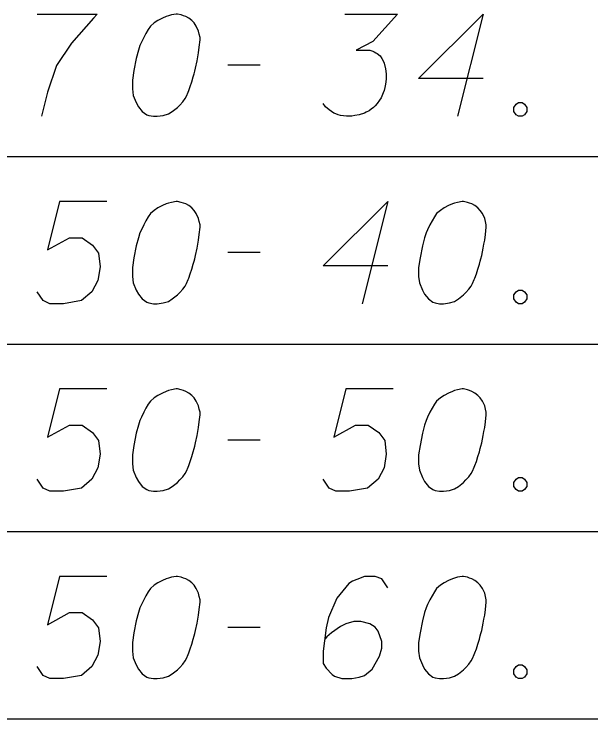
# Model space of a CAD drawing. Extents: x 2074207 to 2076812, y 516372 to 523312.
# Drawn here: x 2076399.32 to 2076426.41, y 517848.52 to 517881.61 of the extents above; entities that cross this region are included whole.
import ezdxf

# ---------------------------------------------------------------- set-up
doc = ezdxf.new("R2010")
doc.units = 0
doc.layers.add('Prop DirtTable_ Soil Test Results - Outline (Minor)', color=7, linetype='Continuous')
doc.layers.add('Prop DirtTable_ Soil Test Results - Tx (Sample Data)', color=7, linetype='Continuous')

msp = doc.modelspace()

# ---------------------------------------------------------------- linework, layer by layer
at = {"layer": 'Prop DirtTable_ Soil Test Results - Outline (Minor)'}
for p, q in [((2076260.609, 517874.918), (2076811.903, 517874.918)), ((2076260.609, 517874.918), (2076811.903, 517874.918)), ((2076260.609, 517866.118), (2076811.903, 517866.118)), ((2076260.609, 517866.118), (2076811.903, 517866.118)), ((2076260.609, 517857.318), (2076811.903, 517857.318)), ((2076260.609, 517857.318), (2076811.903, 517857.318)), ((2076260.609, 517848.518), (2076811.903, 517848.518)), ((2076260.609, 517848.518), (2076811.903, 517848.518))]:
    msp.add_line(p, q, dxfattribs=at)
at = {"layer": 'Prop DirtTable_ Soil Test Results - Tx (Sample Data)'}
for points in [[(2076400.396, 517881.607), (2076403.218, 517881.607), (2076403.041, 517881.418), (2076402.018, 517880.246), (2076401.313, 517879.188), (2076400.889, 517877.941), (2076400.607, 517876.807)], [(2076406.992, 517881.607), (2076406.922, 517881.607), (2076406.71, 517881.569), (2076406.569, 517881.531), (2076406.463, 517881.493), (2076406.287, 517881.418), (2076406.075, 517881.304), (2076405.899, 517881.191), (2076405.722, 517881.04), (2076405.616, 517880.889), (2076405.511, 517880.7), (2076405.405, 517880.511), (2076405.299, 517880.284), (2076405.228, 517880.133), (2076405.158, 517879.906), (2076405.052, 517879.528), (2076404.946, 517878.961), (2076404.876, 517878.508), (2076404.876, 517878.092), (2076404.911, 517877.789), (2076405.052, 517877.449), (2076405.158, 517877.26), (2076405.334, 517877.034), (2076405.546, 517876.882), (2076405.652, 517876.845), (2076405.863, 517876.807), (2076406.04, 517876.807), (2076406.322, 517876.845), (2076406.569, 517876.92), (2076406.745, 517877.034), (2076406.992, 517877.223), (2076407.098, 517877.336), (2076407.239, 517877.487), (2076407.345, 517877.638), (2076407.415, 517877.752), (2076407.486, 517877.941), (2076407.521, 517878.016), (2076407.592, 517878.205), (2076407.662, 517878.432), (2076407.733, 517878.659), (2076407.768, 517878.81), (2076407.803, 517878.923), (2076407.839, 517879.075), (2076407.909, 517879.415), (2076407.945, 517879.604), (2076407.98, 517879.793), (2076408.015, 517880.057), (2076408.05, 517880.397), (2076408.05, 517880.511), (2076408.015, 517880.662), (2076407.98, 517880.813), (2076407.874, 517881.04), (2076407.768, 517881.191), (2076407.662, 517881.304), (2076407.521, 517881.418), (2076407.38, 517881.493), (2076407.274, 517881.531), (2076407.169, 517881.569), (2076406.992, 517881.607)], [(2076414.859, 517881.607), (2076417.328, 517881.607), (2076416.164, 517880.322), (2076415.388, 517879.906), (2076416.023, 517879.906), (2076416.164, 517879.868), (2076416.234, 517879.83), (2076416.305, 517879.793), (2076416.375, 517879.755), (2076416.517, 517879.641), (2076416.587, 517879.528), (2076416.658, 517879.415), (2076416.693, 517879.301), (2076416.763, 517879.037), (2076416.799, 517878.81), (2076416.799, 517878.697), (2076416.799, 517878.545), (2076416.763, 517878.319), (2076416.728, 517878.167), (2076416.693, 517878.016), (2076416.658, 517877.903), (2076416.622, 517877.827), (2076416.587, 517877.752), (2076416.552, 517877.676), (2076416.481, 517877.563), (2076416.375, 517877.412), (2076416.27, 517877.298), (2076416.199, 517877.223), (2076416.093, 517877.147), (2076415.987, 517877.071), (2076415.846, 517876.996), (2076415.776, 517876.958), (2076415.529, 517876.882), (2076415.317, 517876.845), (2076415.176, 517876.807), (2076414.929, 517876.807), (2076414.647, 517876.845), (2076414.541, 517876.882), (2076414.435, 517876.92), (2076414.329, 517876.958), (2076414.224, 517877.034), (2076414.118, 517877.109), (2076413.941, 517877.26), (2076413.836, 517877.412)], [(2076421.349, 517878.583), (2076418.316, 517878.583), (2076421.349, 517881.607), (2076420.15, 517876.807)], [(2076409.356, 517879.226), (2076410.872, 517879.226)], [(2076423.007, 517877.449), (2076423.184, 517877.449), (2076423.289, 517877.374), (2076423.395, 517877.223), (2076423.395, 517877.034), (2076423.289, 517876.882), (2076423.184, 517876.807), (2076423.007, 517876.807), (2076422.901, 517876.882), (2076422.796, 517877.034), (2076422.796, 517877.223), (2076422.901, 517877.374), (2076423.007, 517877.449)], [(2076403.676, 517872.807), (2076401.454, 517872.807), (2076400.889, 517870.539), (2076401.912, 517871.106), (2076402.512, 517871.106), (2076403.006, 517870.766), (2076403.288, 517870.388), (2076403.359, 517869.745), (2076403.253, 517869.103), (2076402.971, 517868.574), (2076402.477, 517868.158), (2076401.63, 517868.007), (2076400.995, 517868.007), (2076400.678, 517868.158), (2076400.396, 517868.574)], [(2076406.992, 517872.807), (2076406.922, 517872.807), (2076406.71, 517872.769), (2076406.569, 517872.731), (2076406.463, 517872.693), (2076406.287, 517872.618), (2076406.075, 517872.504), (2076405.899, 517872.391), (2076405.722, 517872.24), (2076405.616, 517872.089), (2076405.511, 517871.9), (2076405.405, 517871.711), (2076405.299, 517871.484), (2076405.228, 517871.333), (2076405.158, 517871.106), (2076405.052, 517870.728), (2076404.946, 517870.161), (2076404.876, 517869.708), (2076404.876, 517869.292), (2076404.911, 517868.989), (2076405.052, 517868.649), (2076405.158, 517868.46), (2076405.334, 517868.234), (2076405.546, 517868.082), (2076405.652, 517868.045), (2076405.863, 517868.007), (2076406.04, 517868.007), (2076406.322, 517868.045), (2076406.569, 517868.12), (2076406.745, 517868.234), (2076406.992, 517868.423), (2076407.098, 517868.536), (2076407.239, 517868.687), (2076407.345, 517868.838), (2076407.415, 517868.952), (2076407.486, 517869.141), (2076407.521, 517869.216), (2076407.592, 517869.405), (2076407.662, 517869.632), (2076407.733, 517869.859), (2076407.768, 517870.01), (2076407.803, 517870.123), (2076407.839, 517870.275), (2076407.909, 517870.615), (2076407.945, 517870.804), (2076407.98, 517870.993), (2076408.015, 517871.257), (2076408.05, 517871.597), (2076408.05, 517871.711), (2076408.015, 517871.862), (2076407.98, 517872.013), (2076407.874, 517872.24), (2076407.768, 517872.391), (2076407.662, 517872.504), (2076407.521, 517872.618), (2076407.38, 517872.693), (2076407.274, 517872.731), (2076407.169, 517872.769), (2076406.992, 517872.807)], [(2076416.869, 517869.783), (2076413.836, 517869.783), (2076416.869, 517872.807), (2076415.67, 517868.007)], [(2076420.432, 517872.807), (2076420.362, 517872.807), (2076420.15, 517872.769), (2076420.009, 517872.731), (2076419.903, 517872.693), (2076419.727, 517872.618), (2076419.515, 517872.504), (2076419.339, 517872.391), (2076419.162, 517872.24), (2076419.056, 517872.089), (2076418.951, 517871.9), (2076418.845, 517871.711), (2076418.739, 517871.484), (2076418.668, 517871.333), (2076418.598, 517871.106), (2076418.492, 517870.728), (2076418.386, 517870.161), (2076418.316, 517869.708), (2076418.316, 517869.292), (2076418.351, 517868.989), (2076418.492, 517868.649), (2076418.598, 517868.46), (2076418.774, 517868.234), (2076418.986, 517868.082), (2076419.092, 517868.045), (2076419.303, 517868.007), (2076419.48, 517868.007), (2076419.762, 517868.045), (2076420.009, 517868.12), (2076420.185, 517868.234), (2076420.432, 517868.423), (2076420.538, 517868.536), (2076420.679, 517868.687), (2076420.785, 517868.838), (2076420.855, 517868.952), (2076420.926, 517869.141), (2076420.961, 517869.216), (2076421.032, 517869.405), (2076421.102, 517869.632), (2076421.173, 517869.859), (2076421.208, 517870.01), (2076421.243, 517870.123), (2076421.279, 517870.275), (2076421.349, 517870.615), (2076421.385, 517870.804), (2076421.42, 517870.993), (2076421.455, 517871.257), (2076421.49, 517871.597), (2076421.49, 517871.711), (2076421.455, 517871.862), (2076421.42, 517872.013), (2076421.314, 517872.24), (2076421.208, 517872.391), (2076421.102, 517872.504), (2076420.961, 517872.618), (2076420.82, 517872.693), (2076420.714, 517872.731), (2076420.609, 517872.769), (2076420.432, 517872.807)], [(2076409.356, 517870.426), (2076410.872, 517870.426)], [(2076423.007, 517868.649), (2076423.184, 517868.649), (2076423.289, 517868.574), (2076423.395, 517868.423), (2076423.395, 517868.234), (2076423.289, 517868.082), (2076423.184, 517868.007), (2076423.007, 517868.007), (2076422.901, 517868.082), (2076422.796, 517868.234), (2076422.796, 517868.423), (2076422.901, 517868.574), (2076423.007, 517868.649)], [(2076403.676, 517864.007), (2076401.454, 517864.007), (2076400.889, 517861.739), (2076401.912, 517862.306), (2076402.512, 517862.306), (2076403.006, 517861.966), (2076403.288, 517861.588), (2076403.359, 517860.945), (2076403.253, 517860.303), (2076402.971, 517859.774), (2076402.477, 517859.358), (2076401.63, 517859.207), (2076400.995, 517859.207), (2076400.678, 517859.358), (2076400.396, 517859.774)], [(2076406.992, 517864.007), (2076406.922, 517864.007), (2076406.71, 517863.969), (2076406.569, 517863.931), (2076406.463, 517863.893), (2076406.287, 517863.818), (2076406.075, 517863.704), (2076405.899, 517863.591), (2076405.722, 517863.44), (2076405.616, 517863.289), (2076405.511, 517863.1), (2076405.405, 517862.911), (2076405.299, 517862.684), (2076405.228, 517862.533), (2076405.158, 517862.306), (2076405.052, 517861.928), (2076404.946, 517861.361), (2076404.876, 517860.908), (2076404.876, 517860.492), (2076404.911, 517860.189), (2076405.052, 517859.849), (2076405.158, 517859.66), (2076405.334, 517859.434), (2076405.546, 517859.282), (2076405.652, 517859.245), (2076405.863, 517859.207), (2076406.04, 517859.207), (2076406.322, 517859.245), (2076406.569, 517859.32), (2076406.745, 517859.434), (2076406.992, 517859.623), (2076407.098, 517859.736), (2076407.239, 517859.887), (2076407.345, 517860.038), (2076407.415, 517860.152), (2076407.486, 517860.341), (2076407.521, 517860.416), (2076407.592, 517860.605), (2076407.662, 517860.832), (2076407.733, 517861.059), (2076407.768, 517861.21), (2076407.803, 517861.323), (2076407.839, 517861.475), (2076407.909, 517861.815), (2076407.945, 517862.004), (2076407.98, 517862.193), (2076408.015, 517862.457), (2076408.05, 517862.797), (2076408.05, 517862.911), (2076408.015, 517863.062), (2076407.98, 517863.213), (2076407.874, 517863.44), (2076407.768, 517863.591), (2076407.662, 517863.704), (2076407.521, 517863.818), (2076407.38, 517863.893), (2076407.274, 517863.931), (2076407.169, 517863.969), (2076406.992, 517864.007)], [(2076417.116, 517864.007), (2076414.894, 517864.007), (2076414.329, 517861.739), (2076415.352, 517862.306), (2076415.952, 517862.306), (2076416.446, 517861.966), (2076416.728, 517861.588), (2076416.799, 517860.945), (2076416.693, 517860.303), (2076416.411, 517859.774), (2076415.917, 517859.358), (2076415.07, 517859.207), (2076414.435, 517859.207), (2076414.118, 517859.358), (2076413.836, 517859.774)], [(2076420.432, 517864.007), (2076420.362, 517864.007), (2076420.15, 517863.969), (2076420.009, 517863.931), (2076419.903, 517863.893), (2076419.727, 517863.818), (2076419.515, 517863.704), (2076419.339, 517863.591), (2076419.162, 517863.44), (2076419.056, 517863.289), (2076418.951, 517863.1), (2076418.845, 517862.911), (2076418.739, 517862.684), (2076418.668, 517862.533), (2076418.598, 517862.306), (2076418.492, 517861.928), (2076418.386, 517861.361), (2076418.316, 517860.908), (2076418.316, 517860.492), (2076418.351, 517860.189), (2076418.492, 517859.849), (2076418.598, 517859.66), (2076418.774, 517859.434), (2076418.986, 517859.282), (2076419.092, 517859.245), (2076419.303, 517859.207), (2076419.48, 517859.207), (2076419.762, 517859.245), (2076420.009, 517859.32), (2076420.185, 517859.434), (2076420.432, 517859.623), (2076420.538, 517859.736), (2076420.679, 517859.887), (2076420.785, 517860.038), (2076420.855, 517860.152), (2076420.926, 517860.341), (2076420.961, 517860.416), (2076421.032, 517860.605), (2076421.102, 517860.832), (2076421.173, 517861.059), (2076421.208, 517861.21), (2076421.243, 517861.323), (2076421.279, 517861.475), (2076421.349, 517861.815), (2076421.385, 517862.004), (2076421.42, 517862.193), (2076421.455, 517862.457), (2076421.49, 517862.797), (2076421.49, 517862.911), (2076421.455, 517863.062), (2076421.42, 517863.213), (2076421.314, 517863.44), (2076421.208, 517863.591), (2076421.102, 517863.704), (2076420.961, 517863.818), (2076420.82, 517863.893), (2076420.714, 517863.931), (2076420.609, 517863.969), (2076420.432, 517864.007)], [(2076409.356, 517861.626), (2076410.872, 517861.626)], [(2076423.007, 517859.849), (2076423.184, 517859.849), (2076423.289, 517859.774), (2076423.395, 517859.623), (2076423.395, 517859.434), (2076423.289, 517859.282), (2076423.184, 517859.207), (2076423.007, 517859.207), (2076422.901, 517859.282), (2076422.796, 517859.434), (2076422.796, 517859.623), (2076422.901, 517859.774), (2076423.007, 517859.849)], [(2076403.676, 517855.207), (2076401.454, 517855.207), (2076400.889, 517852.939), (2076401.912, 517853.506), (2076402.512, 517853.506), (2076403.006, 517853.166), (2076403.288, 517852.788), (2076403.359, 517852.145), (2076403.253, 517851.503), (2076402.971, 517850.974), (2076402.477, 517850.558), (2076401.63, 517850.407), (2076400.995, 517850.407), (2076400.678, 517850.558), (2076400.396, 517850.974)], [(2076406.992, 517855.207), (2076406.922, 517855.207), (2076406.71, 517855.169), (2076406.569, 517855.131), (2076406.463, 517855.093), (2076406.287, 517855.018), (2076406.075, 517854.904), (2076405.899, 517854.791), (2076405.722, 517854.64), (2076405.616, 517854.489), (2076405.511, 517854.3), (2076405.405, 517854.111), (2076405.299, 517853.884), (2076405.228, 517853.733), (2076405.158, 517853.506), (2076405.052, 517853.128), (2076404.946, 517852.561), (2076404.876, 517852.108), (2076404.876, 517851.692), (2076404.911, 517851.389), (2076405.052, 517851.049), (2076405.158, 517850.86), (2076405.334, 517850.634), (2076405.546, 517850.482), (2076405.652, 517850.445), (2076405.863, 517850.407), (2076406.04, 517850.407), (2076406.322, 517850.445), (2076406.569, 517850.52), (2076406.745, 517850.634), (2076406.992, 517850.823), (2076407.098, 517850.936), (2076407.239, 517851.087), (2076407.345, 517851.238), (2076407.415, 517851.352), (2076407.486, 517851.541), (2076407.521, 517851.616), (2076407.592, 517851.805), (2076407.662, 517852.032), (2076407.733, 517852.259), (2076407.768, 517852.41), (2076407.803, 517852.523), (2076407.839, 517852.675), (2076407.909, 517853.015), (2076407.945, 517853.204), (2076407.98, 517853.393), (2076408.015, 517853.657), (2076408.05, 517853.997), (2076408.05, 517854.111), (2076408.015, 517854.262), (2076407.98, 517854.413), (2076407.874, 517854.64), (2076407.768, 517854.791), (2076407.662, 517854.904), (2076407.521, 517855.018), (2076407.38, 517855.093), (2076407.274, 517855.131), (2076407.169, 517855.169), (2076406.992, 517855.207)], [(2076416.869, 517854.678), (2076416.587, 517855.093), (2076416.27, 517855.207), (2076415.776, 517855.207), (2076415.423, 517855.056), (2076415.211, 517854.98), (2076415.035, 517854.867), (2076414.471, 517854.186), (2076414.083, 517853.279), (2076413.977, 517852.788), (2076413.836, 517851.692), (2076413.836, 517851.125), (2076413.977, 517850.898), (2076414.259, 517850.596), (2076414.365, 517850.52), (2076414.718, 517850.407), (2076415.176, 517850.407), (2076415.529, 517850.482), (2076415.776, 517850.558), (2076416.129, 517850.86), (2076416.481, 517851.465), (2076416.587, 517851.843), (2076416.587, 517852.145), (2076416.411, 517852.637), (2076416.27, 517852.826), (2076416.023, 517852.977), (2076415.599, 517853.09), (2076415.282, 517853.09), (2076414.894, 517852.977), (2076414.647, 517852.863), (2076414.224, 517852.561), (2076414.012, 517852.372), (2076413.906, 517852.259)], [(2076420.432, 517855.207), (2076420.362, 517855.207), (2076420.15, 517855.169), (2076420.009, 517855.131), (2076419.903, 517855.093), (2076419.727, 517855.018), (2076419.515, 517854.904), (2076419.339, 517854.791), (2076419.162, 517854.64), (2076419.056, 517854.489), (2076418.951, 517854.3), (2076418.845, 517854.111), (2076418.739, 517853.884), (2076418.668, 517853.733), (2076418.598, 517853.506), (2076418.492, 517853.128), (2076418.386, 517852.561), (2076418.316, 517852.108), (2076418.316, 517851.692), (2076418.351, 517851.389), (2076418.492, 517851.049), (2076418.598, 517850.86), (2076418.774, 517850.634), (2076418.986, 517850.482), (2076419.092, 517850.445), (2076419.303, 517850.407), (2076419.48, 517850.407), (2076419.762, 517850.445), (2076420.009, 517850.52), (2076420.185, 517850.634), (2076420.432, 517850.823), (2076420.538, 517850.936), (2076420.679, 517851.087), (2076420.785, 517851.238), (2076420.855, 517851.352), (2076420.926, 517851.541), (2076420.961, 517851.616), (2076421.032, 517851.805), (2076421.102, 517852.032), (2076421.173, 517852.259), (2076421.208, 517852.41), (2076421.243, 517852.523), (2076421.279, 517852.675), (2076421.349, 517853.015), (2076421.385, 517853.204), (2076421.42, 517853.393), (2076421.455, 517853.657), (2076421.49, 517853.997), (2076421.49, 517854.111), (2076421.455, 517854.262), (2076421.42, 517854.413), (2076421.314, 517854.64), (2076421.208, 517854.791), (2076421.102, 517854.904), (2076420.961, 517855.018), (2076420.82, 517855.093), (2076420.714, 517855.131), (2076420.609, 517855.169), (2076420.432, 517855.207)], [(2076409.356, 517852.826), (2076410.872, 517852.826)], [(2076423.007, 517851.049), (2076423.184, 517851.049), (2076423.289, 517850.974), (2076423.395, 517850.823), (2076423.395, 517850.634), (2076423.289, 517850.482), (2076423.184, 517850.407), (2076423.007, 517850.407), (2076422.901, 517850.482), (2076422.796, 517850.634), (2076422.796, 517850.823), (2076422.901, 517850.974), (2076423.007, 517851.049)]]:
    msp.add_lwpolyline(points, dxfattribs=at)

doc.saveas('drawing.dxf')
